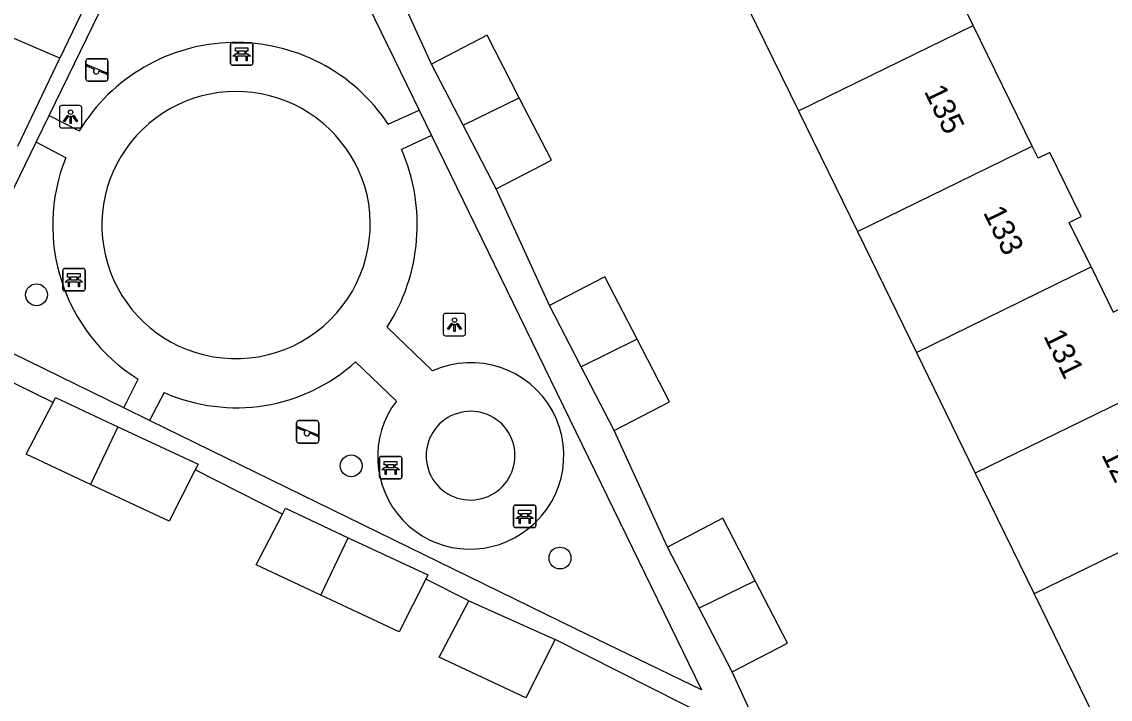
# Model space of a CAD drawing. Extents: x 160457 to 162082, y 388340 to 389736.
# Drawn here: x 161282.72 to 161331.41, y 388673.18 to 388703.46 of the extents above; entities that cross this region are included whole.
import ezdxf

# ---------------------------------------------------------------- set-up
doc = ezdxf.new("R2010")
doc.units = 0
for name, color, linetype in [('IMGEO_Bank', 7, 'Continuous'), ('IMGEO_Boom', 7, 'Continuous'), ('IMGEO_Lichtpunt', 7, 'Continuous'), ('IMGEO_Pand', 7, 'Continuous'), ('IMGEO_Pand_nummerreeks', 7, 'Continuous'), ('IMGEO_Speelvoorziening', 7, 'Continuous'), ('IMGEO_Voetpad_open', 7, 'Continuous')]:
    doc.layers.add(name, color=color, linetype=linetype)

msp = doc.modelspace()

# ---------------------------------------------------------------- linework, layer by layer
at = {"layer": 'IMGEO_Bank'}
for p, q in [((161292.06, 388701.6), (161292.06, 388702.441)), ((161292.06, 388702.441), (161292.06, 388701.6)), ((161292.135, 388702.525), (161292.976, 388702.525)), ((161292.976, 388702.525), (161292.135, 388702.525)), ((161293.06, 388702.45), (161293.06, 388701.609)), ((161293.06, 388701.609), (161293.06, 388702.45)), ((161292.757, 388701.923), (161292.364, 388701.923)), ((161292.369, 388702.031), (161292.369, 388702.137)), ((161292.413, 388702.137), (161292.413, 388702.031)), ((161292.701, 388702.143), (161292.419, 388702.143)), ((161292.419, 388702.025), (161292.701, 388702.025)), ((161292.707, 388702.031), (161292.707, 388702.137)), ((161292.751, 388702.137), (161292.751, 388702.031)), ((161292.985, 388701.525), (161292.144, 388701.525)), ((161292.144, 388701.525), (161292.985, 388701.525)), ((161284.626, 388692.429), (161285.467, 388692.429)), ((161285.467, 388692.429), (161284.626, 388692.429)), ((161284.551, 388691.504), (161284.551, 388692.345)), ((161284.551, 388692.345), (161284.551, 388691.504)), ((161284.86, 388691.935), (161284.86, 388692.041)), ((161284.904, 388692.041), (161284.904, 388691.935)), ((161285.192, 388692.047), (161284.91, 388692.047)), ((161284.91, 388691.929), (161285.192, 388691.929)), ((161285.198, 388691.935), (161285.198, 388692.041)), ((161285.242, 388692.041), (161285.242, 388691.935)), ((161285.551, 388692.354), (161285.551, 388691.513)), ((161285.551, 388691.513), (161285.551, 388692.354)), ((161285.248, 388691.827), (161284.855, 388691.827)), ((161285.476, 388691.429), (161284.635, 388691.429)), ((161284.635, 388691.429), (161285.476, 388691.429)), ((161298.722, 388683.106), (161298.722, 388683.947)), ((161298.722, 388683.947), (161298.722, 388683.106)), ((161298.797, 388684.031), (161299.638, 388684.031)), ((161299.638, 388684.031), (161298.797, 388684.031)), ((161299.363, 388683.649), (161299.081, 388683.649)), ((161299.722, 388683.956), (161299.722, 388683.115)), ((161299.722, 388683.115), (161299.722, 388683.956)), ((161299.419, 388683.429), (161299.026, 388683.429)), ((161299.031, 388683.537), (161299.031, 388683.643)), ((161299.075, 388683.643), (161299.075, 388683.537)), ((161299.081, 388683.531), (161299.363, 388683.531)), ((161299.369, 388683.537), (161299.369, 388683.643)), ((161299.413, 388683.643), (161299.413, 388683.537)), ((161299.647, 388683.031), (161298.806, 388683.031)), ((161298.806, 388683.031), (161299.647, 388683.031)), ((161304.719, 388680.926), (161304.719, 388681.767)), ((161304.719, 388681.767), (161304.719, 388680.926)), ((161304.794, 388681.851), (161305.635, 388681.851)), ((161305.635, 388681.851), (161304.794, 388681.851)), ((161305.719, 388681.776), (161305.719, 388680.935)), ((161305.719, 388680.935), (161305.719, 388681.776)), ((161305.416, 388681.249), (161305.023, 388681.249)), ((161305.028, 388681.357), (161305.028, 388681.463)), ((161305.072, 388681.463), (161305.072, 388681.357)), ((161305.36, 388681.469), (161305.078, 388681.469)), ((161305.078, 388681.351), (161305.36, 388681.351)), ((161305.366, 388681.357), (161305.366, 388681.463)), ((161305.41, 388681.463), (161305.41, 388681.357)), ((161305.644, 388680.851), (161304.803, 388680.851)), ((161304.803, 388680.851), (161305.644, 388680.851))]:
    msp.add_line(p, q, dxfattribs=at)
for points in [[(161292.363, 388702.143), (161292.277, 388702.143), (161292.277, 388702.304), (161292.84, 388702.304), (161292.84, 388702.143), (161292.757, 388702.143)], [(161292.307, 388701.923), (161292.165, 388701.923), (161292.277, 388702.025), (161292.363, 388702.025)], [(161292.357, 388701.916), (161292.357, 388701.709), (161292.314, 388701.709), (161292.314, 388701.916)], [(161292.757, 388702.025), (161292.84, 388702.025), (161292.952, 388701.923), (161292.813, 388701.923)], [(161292.807, 388701.916), (161292.807, 388701.709), (161292.763, 388701.709), (161292.763, 388701.916)], [(161284.798, 388691.827), (161284.656, 388691.827), (161284.768, 388691.929), (161284.854, 388691.929)], [(161284.854, 388692.047), (161284.768, 388692.047), (161284.768, 388692.208), (161285.331, 388692.208), (161285.331, 388692.047), (161285.248, 388692.047)], [(161285.248, 388691.929), (161285.331, 388691.929), (161285.443, 388691.827), (161285.304, 388691.827)], [(161284.848, 388691.82), (161284.848, 388691.613), (161284.805, 388691.613), (161284.805, 388691.82)], [(161285.298, 388691.82), (161285.298, 388691.613), (161285.254, 388691.613), (161285.254, 388691.82)], [(161299.025, 388683.649), (161298.939, 388683.649), (161298.939, 388683.81), (161299.502, 388683.81), (161299.502, 388683.649), (161299.419, 388683.649)], [(161298.969, 388683.429), (161298.827, 388683.429), (161298.939, 388683.531), (161299.025, 388683.531)], [(161299.019, 388683.422), (161299.019, 388683.215), (161298.976, 388683.215), (161298.976, 388683.422)], [(161299.419, 388683.531), (161299.502, 388683.531), (161299.614, 388683.429), (161299.475, 388683.429)], [(161299.469, 388683.422), (161299.469, 388683.215), (161299.425, 388683.215), (161299.425, 388683.422)], [(161304.966, 388681.249), (161304.824, 388681.249), (161304.936, 388681.351), (161305.022, 388681.351)], [(161305.022, 388681.469), (161304.936, 388681.469), (161304.936, 388681.63), (161305.499, 388681.63), (161305.499, 388681.469), (161305.416, 388681.469)], [(161305.016, 388681.242), (161305.016, 388681.035), (161304.973, 388681.035), (161304.973, 388681.242)], [(161305.416, 388681.351), (161305.499, 388681.351), (161305.611, 388681.249), (161305.472, 388681.249)], [(161305.466, 388681.242), (161305.466, 388681.035), (161305.422, 388681.035), (161305.422, 388681.242)]]:
    msp.add_lwpolyline(points, dxfattribs=at)
for centre, radius, start, end in [((161292.138, 388702.447), 0.0779, 92.4484, 184.2845), ((161292.138, 388702.447), 0.0779, 92.4484, 184.2845), ((161292.982, 388702.447), 0.0779, 2.4484, 94.2845), ((161292.982, 388702.447), 0.0779, 2.4484, 94.2845), ((161292.307, 388701.916), 0.00671, 2.8957, 87.1043), ((161292.364, 388701.916), 0.00671, 92.8957, 177.1043), ((161292.362, 388702.136), 0.00671, 2.8957, 87.1043), ((161292.362, 388702.032), 0.00671, 272.8957, 357.1043), ((161292.419, 388702.136), 0.00671, 92.8957, 177.1043), ((161292.419, 388702.032), 0.00671, 182.8957, 267.1043), ((161292.701, 388702.136), 0.00671, 2.8957, 87.1043), ((161292.701, 388702.032), 0.00671, 272.8957, 357.1043), ((161292.758, 388702.136), 0.00671, 92.8957, 177.1043), ((161292.758, 388702.032), 0.00671, 182.8957, 267.1043), ((161292.756, 388701.916), 0.00671, 2.8957, 87.1043), ((161292.813, 388701.916), 0.00671, 92.8957, 177.1043), ((161292.138, 388701.603), 0.0779, 182.4484, 274.2845), ((161292.138, 388701.603), 0.0779, 182.4484, 274.2845), ((161292.982, 388701.603), 0.0779, 272.4484, 4.2845), ((161292.982, 388701.603), 0.0779, 272.4484, 4.2845), ((161284.629, 388692.351), 0.0779, 92.4484, 184.2845), ((161284.629, 388692.351), 0.0779, 92.4484, 184.2845), ((161285.473, 388692.351), 0.0779, 2.4484, 94.2845), ((161285.473, 388692.351), 0.0779, 2.4484, 94.2845), ((161284.853, 388692.04), 0.00671, 2.8957, 87.1043), ((161284.853, 388691.936), 0.00671, 272.8957, 357.1043), ((161284.91, 388692.04), 0.00671, 92.8957, 177.1043), ((161284.91, 388691.936), 0.00671, 182.8957, 267.1043), ((161285.192, 388692.04), 0.00671, 2.8957, 87.1043), ((161285.192, 388691.936), 0.00671, 272.8957, 357.1043), ((161285.249, 388692.04), 0.00671, 92.8957, 177.1043), ((161285.249, 388691.936), 0.00671, 182.8957, 267.1043), ((161284.629, 388691.507), 0.0779, 182.4484, 274.2845), ((161284.629, 388691.507), 0.0779, 182.4484, 274.2845), ((161284.798, 388691.82), 0.00671, 2.8957, 87.1043), ((161284.855, 388691.82), 0.00671, 92.8957, 177.1043), ((161285.247, 388691.82), 0.00671, 2.8957, 87.1043), ((161285.304, 388691.82), 0.00671, 92.8957, 177.1043), ((161285.473, 388691.507), 0.0779, 272.4484, 4.2845), ((161285.473, 388691.507), 0.0779, 272.4484, 4.2845), ((161298.8, 388683.953), 0.0779, 92.4484, 184.2845), ((161298.8, 388683.953), 0.0779, 92.4484, 184.2845), ((161299.024, 388683.642), 0.00671, 2.8957, 87.1043), ((161299.081, 388683.642), 0.00671, 92.8957, 177.1043), ((161299.363, 388683.642), 0.00671, 2.8957, 87.1043), ((161299.42, 388683.642), 0.00671, 92.8957, 177.1043), ((161299.644, 388683.953), 0.0779, 2.4484, 94.2845), ((161299.644, 388683.953), 0.0779, 2.4484, 94.2845), ((161298.969, 388683.422), 0.00671, 2.8957, 87.1043), ((161299.026, 388683.422), 0.00671, 92.8957, 177.1043), ((161299.024, 388683.538), 0.00671, 272.8957, 357.1043), ((161299.081, 388683.538), 0.00671, 182.8957, 267.1043), ((161299.363, 388683.538), 0.00671, 272.8957, 357.1043), ((161299.42, 388683.538), 0.00671, 182.8957, 267.1043), ((161299.418, 388683.422), 0.00671, 2.8957, 87.1043), ((161299.475, 388683.422), 0.00671, 92.8957, 177.1043), ((161298.8, 388683.109), 0.0779, 182.4484, 274.2845), ((161298.8, 388683.109), 0.0779, 182.4484, 274.2845), ((161299.644, 388683.109), 0.0779, 272.4484, 4.2845), ((161299.644, 388683.109), 0.0779, 272.4484, 4.2845), ((161304.797, 388681.773), 0.0779, 92.4484, 184.2845), ((161304.797, 388681.773), 0.0779, 92.4484, 184.2845), ((161305.641, 388681.773), 0.0779, 2.4484, 94.2845), ((161305.641, 388681.773), 0.0779, 2.4484, 94.2845), ((161304.966, 388681.242), 0.00671, 2.8957, 87.1043), ((161305.023, 388681.242), 0.00671, 92.8957, 177.1043), ((161305.021, 388681.462), 0.00671, 2.8957, 87.1043), ((161305.021, 388681.358), 0.00671, 272.8957, 357.1043), ((161305.078, 388681.462), 0.00671, 92.8957, 177.1043), ((161305.078, 388681.358), 0.00671, 182.8957, 267.1043), ((161305.36, 388681.462), 0.00671, 2.8957, 87.1043), ((161305.36, 388681.358), 0.00671, 272.8957, 357.1043), ((161305.417, 388681.462), 0.00671, 92.8957, 177.1043), ((161305.417, 388681.358), 0.00671, 182.8957, 267.1043), ((161305.415, 388681.242), 0.00671, 2.8957, 87.1043), ((161305.472, 388681.242), 0.00671, 92.8957, 177.1043), ((161304.797, 388680.929), 0.0779, 182.4484, 274.2845), ((161304.797, 388680.929), 0.0779, 182.4484, 274.2845), ((161305.641, 388680.929), 0.0779, 272.4484, 4.2845), ((161305.641, 388680.929), 0.0779, 272.4484, 4.2845)]:
    msp.add_arc(centre, radius, start, end, dxfattribs=at)
at = {"layer": 'IMGEO_Boom'}
for centre in [(161283.379, 388691.258), (161297.458, 388683.609), (161306.798, 388679.486)]:
    msp.add_circle(centre, 0.489, dxfattribs=at)
at = {"layer": 'IMGEO_Lichtpunt'}
for p, q in [((161285.307, 388699.715), (161284.499, 388699.715)), ((161285.307, 388699.715), (161284.499, 388699.715)), ((161284.405, 388699.62), (161284.405, 388698.813)), ((161284.405, 388699.62), (161284.405, 388698.813)), ((161285.401, 388698.813), (161285.401, 388699.62)), ((161285.401, 388698.813), (161285.401, 388699.62)), ((161284.499, 388698.719), (161285.307, 388698.719)), ((161284.499, 388698.719), (161285.307, 388698.719)), ((161301.579, 388690.327), (161301.579, 388689.52)), ((161301.579, 388690.327), (161301.579, 388689.52)), ((161302.481, 388690.422), (161301.673, 388690.422)), ((161302.481, 388690.422), (161301.673, 388690.422)), ((161302.575, 388689.52), (161302.575, 388690.327)), ((161302.575, 388689.52), (161302.575, 388690.327)), ((161301.673, 388689.426), (161302.481, 388689.426)), ((161301.673, 388689.426), (161302.481, 388689.426))]:
    msp.add_line(p, q, dxfattribs=at)
for points in [[(161284.779, 388699.284), (161284.818, 388699.256), (161284.63, 388698.994), (161284.592, 388699.021), (161284.779, 388699.284)], [(161284.881, 388699.236), (161284.928, 388699.236), (161284.928, 388698.914), (161284.881, 388698.914), (161284.881, 388699.236)], [(161284.991, 388699.256), (161285.029, 388699.283), (161285.216, 388699.021), (161285.177, 388698.993), (161284.991, 388699.256)], [(161301.953, 388689.991), (161301.992, 388689.963), (161301.804, 388689.701), (161301.766, 388689.728), (161301.953, 388689.991)], [(161302.165, 388689.963), (161302.203, 388689.99), (161302.39, 388689.728), (161302.351, 388689.7), (161302.165, 388689.963)], [(161302.055, 388689.943), (161302.102, 388689.943), (161302.102, 388689.621), (161302.055, 388689.621), (161302.055, 388689.943)]]:
    msp.add_lwpolyline(points, dxfattribs=at)
for centre in [(161284.904, 388699.418), (161302.078, 388690.125)]:
    msp.add_circle(centre, 0.0994, dxfattribs=at)
for centre, start, end in [((161284.499, 388699.62), 90, 180), ((161284.499, 388699.62), 90, 180), ((161285.307, 388699.62), 0, 90), ((161285.307, 388699.62), 0, 90), ((161284.499, 388698.813), 180, 270), ((161284.499, 388698.813), 180, 270), ((161285.307, 388698.813), 270, 0), ((161285.307, 388698.813), 270, 360), ((161301.673, 388690.327), 90, 180), ((161301.673, 388690.327), 90, 180), ((161302.481, 388690.327), 0, 90), ((161302.481, 388690.327), 0, 90), ((161301.673, 388689.52), 180, 270), ((161301.673, 388689.52), 180, 270), ((161302.481, 388689.52), 270, 0), ((161302.481, 388689.52), 270, 360)]:
    msp.add_arc(centre, 0.0946, start, end, dxfattribs=at)
at = {"layer": 'IMGEO_Pand'}
for points in [[(161325.277, 388703.299), (161322.639, 388708.697)], [(161284.422, 388701.829), (161281.887, 388702.925), (161283.198, 388705.83)], [(161314.823, 388704.878), (161317.462, 388699.479)], [(161285.738, 388704.579), (161284.422, 388701.829)], [(161317.462, 388699.479), (161325.277, 388703.299)], [(161327.916, 388697.9), (161325.277, 388703.299)], [(161304.978, 388700.067), (161303.534, 388702.86), (161301.05, 388701.572)], [(161302.468, 388698.841), (161301.05, 388701.572)], [(161302.468, 388698.841), (161304.978, 388700.067)], [(161303.948, 388695.992), (161306.422, 388697.274), (161304.978, 388700.067)], [(161317.462, 388699.479), (161320.1, 388694.08)], [(161303.948, 388695.992), (161302.468, 388698.841)], [(161320.1, 388694.08), (161327.916, 388697.9)], [(161330.554, 388692.501), (161329.582, 388694.49), (161330.114, 388694.75), (161328.713, 388697.619), (161328.181, 388697.359), (161327.916, 388697.9)], [(161320.1, 388694.08), (161322.739, 388688.681)], [(161322.739, 388688.681), (161330.554, 388692.501)], [(161330.554, 388692.501), (161331.543, 388690.478), (161332.072, 388690.736), (161333.474, 388687.853), (161332.951, 388687.597), (161333.193, 388687.102)], [(161310.255, 388689.268), (161308.811, 388692.062), (161306.327, 388690.774)], [(161307.746, 388688.042), (161306.327, 388690.774)], [(161310.255, 388689.268), (161307.746, 388688.042)], [(161309.225, 388685.194), (161311.699, 388686.476), (161310.255, 388689.268)], [(161322.739, 388688.681), (161325.377, 388683.282)], [(161309.225, 388685.194), (161307.746, 388688.042)], [(161333.193, 388687.102), (161325.377, 388683.282)], [(161284.123, 388686.443), (161284.235, 388686.658), (161287.025, 388685.353)], [(161285.795, 388682.781), (161282.915, 388684.129), (161284.123, 388686.443)], [(161287.025, 388685.353), (161285.795, 388682.781)], [(161287.025, 388685.353), (161290.608, 388683.679), (161290.48, 388683.425)], [(161290.48, 388683.425), (161289.321, 388681.131), (161285.795, 388682.781)], [(161325.377, 388683.282), (161328.015, 388677.883)], [(161294.386, 388681.452), (161294.52, 388681.709), (161297.329, 388680.396)], [(161335.831, 388681.703), (161328.015, 388677.883)], [(161296.096, 388677.825), (161293.2, 388679.18), (161294.386, 388681.452)], [(161315.532, 388678.47), (161314.088, 388681.264), (161311.604, 388679.976)], [(161296.096, 388677.825), (161297.329, 388680.396)], [(161297.329, 388680.396), (161300.893, 388678.73), (161300.801, 388678.548)], [(161313.023, 388677.244), (161311.604, 388679.976)], [(161300.801, 388678.548), (161299.606, 388676.182), (161296.096, 388677.825)], [(161315.532, 388678.47), (161313.023, 388677.244)], [(161314.502, 388674.396), (161316.976, 388675.678), (161315.532, 388678.47)], [(161328.015, 388677.883), (161330.654, 388672.483)], [(161306.583, 388675.838), (161305.271, 388673.239), (161301.397, 388675.052), (161302.717, 388677.58)], [(161302.717, 388677.58), (161306.583, 388675.838)], [(161314.502, 388674.396), (161313.023, 388677.244)]]:
    msp.add_lwpolyline(points, dxfattribs=at)
at = {"layer": 'IMGEO_Speelvoorziening'}
for p, q in [((161285.588, 388700.907), (161285.588, 388701.707)), ((161285.588, 388701.707), (161285.588, 388700.907)), ((161285.688, 388701.807), (161286.478, 388701.807)), ((161286.478, 388701.807), (161285.688, 388701.807)), ((161286.578, 388701.707), (161286.578, 388700.907)), ((161286.578, 388700.907), (161286.578, 388701.707)), ((161285.971, 388701.335), (161285.632, 388701.472)), ((161285.657, 388701.532), (161286.533, 388701.179)), ((161286.509, 388701.119), (161286.169, 388701.256)), ((161286.478, 388700.807), (161285.688, 388700.807)), ((161285.688, 388700.807), (161286.478, 388700.807)), ((161295.114, 388685.629), (161295.904, 388685.629)), ((161295.904, 388685.629), (161295.114, 388685.629)), ((161295.014, 388684.729), (161295.014, 388685.529)), ((161295.014, 388685.529), (161295.014, 388684.729)), ((161295.397, 388685.157), (161295.058, 388685.294)), ((161295.083, 388685.354), (161295.959, 388685.001)), ((161296.004, 388685.529), (161296.004, 388684.729)), ((161296.004, 388684.729), (161296.004, 388685.529)), ((161295.904, 388684.629), (161295.114, 388684.629)), ((161295.114, 388684.629), (161295.904, 388684.629)), ((161295.935, 388684.941), (161295.595, 388685.078))]:
    msp.add_line(p, q, dxfattribs=at)
for centre, radius, start, end in [((161285.688, 388701.707), 0.1, 90, 180), ((161285.688, 388701.707), 0.1, 90, 180), ((161286.478, 388701.707), 0.1, 0, 90), ((161286.478, 388701.707), 0.1, 360, 90), ((161285.645, 388701.502), 0.0327, 68.078, 248.078), ((161286.05, 388701.245), 0.12, 130.9928, 5.1632), ((161286.521, 388701.149), 0.0327, 248.078, 68.078), ((161285.688, 388700.907), 0.1, 180, 270), ((161285.688, 388700.907), 0.1, 180, 270), ((161286.478, 388700.907), 0.1, 270, 0), ((161286.478, 388700.907), 0.1, 270, 0), ((161295.114, 388685.529), 0.1, 90, 180), ((161295.114, 388685.529), 0.1, 90, 180), ((161295.904, 388685.529), 0.1, 0, 90), ((161295.904, 388685.529), 0.1, 360, 90), ((161295.071, 388685.324), 0.0327, 68.078, 248.078), ((161295.476, 388685.067), 0.12, 130.9928, 5.1632), ((161295.114, 388684.729), 0.1, 180, 270), ((161295.114, 388684.729), 0.1, 180, 270), ((161295.904, 388684.729), 0.1, 270, 0), ((161295.904, 388684.729), 0.1, 270, 0), ((161295.947, 388684.971), 0.0327, 248.078, 68.078)]:
    msp.add_arc(centre, radius, start, end, dxfattribs=at)
at = {"layer": 'IMGEO_Voetpad_open'}
for points in [[(161283.942, 388699.267), (161290.992, 388713.73), (161293.086, 388714.718), (161300.501, 388699.504)], [(161301.05, 388701.572), (161298.671, 388706.791)], [(161282.552, 388697.906), (161284.422, 388701.829)], [(161283.366, 388698.084), (161283.942, 388699.267)], [(161283.942, 388699.267), (161285.292, 388698.583)], [(161299.117, 388698.887), (161300.501, 388699.504)], [(161300.501, 388699.504), (161301.05, 388698.378)], [(161301.05, 388698.378), (161313.131, 388673.588), (161307.524, 388676.31), (161288.432, 388685.637)], [(161301.05, 388698.378), (161299.71, 388697.757)], [(161287.28, 388686.2), (161279.44, 388690.03), (161283.366, 388698.084)], [(161284.685, 388697.38), (161283.366, 388698.084)], [(161306.327, 388690.774), (161303.948, 388695.992)], [(161299.065, 388689.801), (161301.1, 388687.851)], [(161299.476, 388686.508), (161297.657, 388688.256)], [(161284.123, 388686.443), (161281.624, 388687.656), (161277.045, 388678.12)], [(161287.28, 388686.2), (161287.922, 388687.486)], [(161289.096, 388686.889), (161288.432, 388685.637)], [(161288.432, 388685.637), (161287.28, 388686.2)], [(161311.604, 388679.976), (161309.225, 388685.194)], [(161294.386, 388681.452), (161290.48, 388683.425)], [(161302.717, 388677.58), (161300.801, 388678.548)], [(161317.161, 388664.396), (161313.725, 388672.232), (161306.583, 388675.838)], [(161316.881, 388669.177), (161314.502, 388674.396)]]:
    msp.add_lwpolyline(points, dxfattribs=at)
for centre, radius, start, end in [((161292.301, 388694.344), 8.191, 33.6835, 148.8359), ((161292.308, 388694.322), 6.023, 13.4479, 130.3001), ((161292.261, 388694.369), 5.957, 130.2446, 248.8786), ((161292.216, 388694.367), 8.111, 158.1958, 238.0371), ((161291.93, 388694.384), 8.48, 327.288, 23.4422), ((161292.296, 388694.416), 6.014, 248.7223, 12.5564), ((161292.32, 388694.189), 7.981, 246.1732, 311.9714), ((161302.815, 388684.068), 4.154, 303.0185, 114.3813), ((161302.775, 388684.017), 4.133, 142.9448, 303.8644), ((161302.788, 388684.061), 1.979, 120.6957, 266.8043), ((161302.801, 388684.064), 1.983, 266.4299, 121.07)]:
    msp.add_arc(centre, radius, start, end, dxfattribs=at)

# ---------------------------------------------------------------- texts
at = {"layer": 'IMGEO_Pand_nummerreeks'}
for s, p in [('135', (161323.065, 388700.354)), ('133', (161325.711, 388694.94)), ('131', (161328.407, 388689.422)), ('129', (161331.003, 388684.11))]:
    msp.add_text(s, height=1, rotation=296.0439, dxfattribs=at).set_placement(p)

doc.saveas('drawing.dxf')
